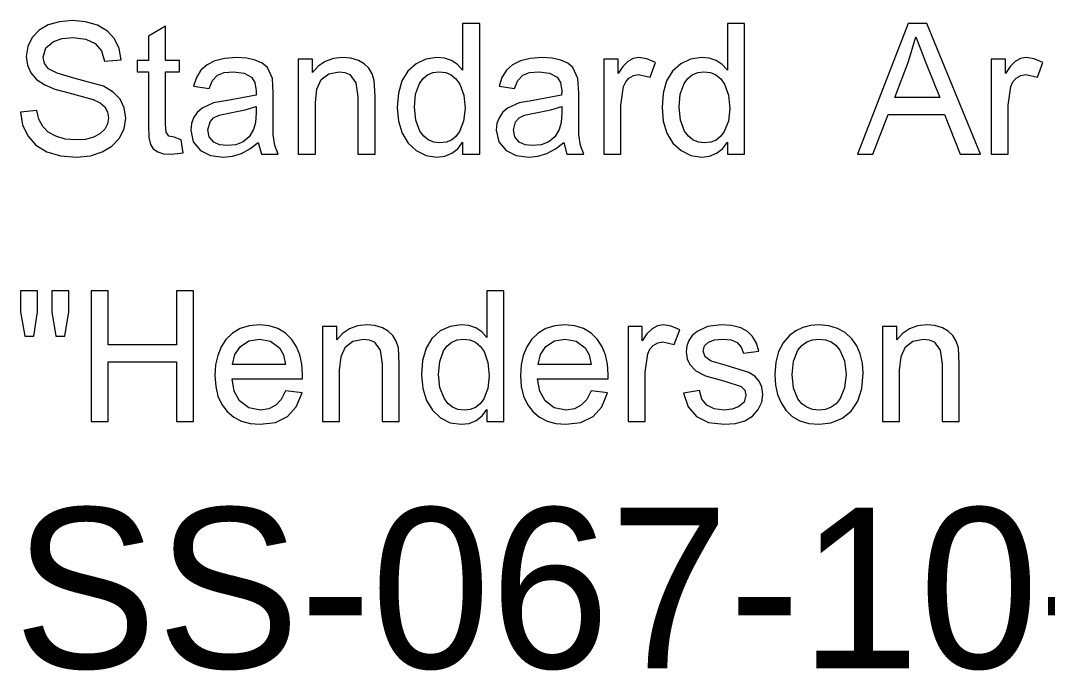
# Model space of a CAD drawing. Extents: x 1001568 to 1002149, y 1840825 to 1841423.
# Drawn here: x 1001935.723 to 1001938.285, y 1841174.607 to 1841176.228 of the extents above; entities that cross this region are included whole.
import ezdxf

# ---------------------------------------------------------------- set-up
doc = ezdxf.new("R2010")
doc.units = 0
doc.layers.add('40', color=7, linetype='Continuous')
doc.layers.add('SIGNS', color=7, linetype='Continuous')

msp = doc.modelspace()

# ---------------------------------------------------------------- linework, layer by layer
at = {"layer": 'SIGNS'}
for points in [[(1001935.7228, 1841175.9999), (1001935.7279, 1841175.9679), (1001935.7408, 1841175.9403), (1001935.7611, 1841175.9173), (1001935.7884, 1841175.9009), (1001935.8224, 1841175.8911), (1001935.8633, 1841175.8878), (1001935.897, 1841175.8909), (1001935.9267, 1841175.9005), (1001935.9505, 1841175.9149), (1001935.969, 1841175.9344), (1001935.9812, 1841175.9584), (1001935.9852, 1841175.985), (1001935.9816, 1841176.0102), (1001935.971, 1841176.0319), (1001935.9536, 1841176.0498), (1001935.9296, 1841176.0644), (1001935.8561, 1841176.0847), (1001935.814, 1841176.0969), (1001935.7922, 1841176.1082), (1001935.7825, 1841176.1212), (1001935.7795, 1841176.1369), (1001935.786, 1841176.16), (1001935.8051, 1841176.1761), (1001935.8269, 1841176.1834), (1001935.8538, 1841176.1857), (1001935.8856, 1841176.1818), (1001935.9094, 1841176.1708), (1001935.925, 1841176.1525), (1001935.9325, 1841176.1269), (1001935.9735, 1841176.13), (1001935.9687, 1841176.1588), (1001935.9574, 1841176.1829), (1001935.9395, 1841176.202), (1001935.915, 1841176.2164), (1001935.8848, 1841176.2254), (1001935.8514, 1841176.2282), (1001935.8197, 1841176.2254), (1001935.7917, 1841176.2172), (1001935.7692, 1841176.2042), (1001935.752, 1841176.1862), (1001935.7408, 1841176.1637), (1001935.737, 1841176.1386), (1001935.7399, 1841176.1166), (1001935.7485, 1841176.0976), (1001935.7629, 1841176.0813), (1001935.7833, 1841176.0678), (1001935.8086, 1841176.0574), (1001935.8431, 1841176.048), (1001935.9044, 1841176.0315), (1001935.9211, 1841176.0231), (1001935.933, 1841176.0127), (1001935.9402, 1841176.0002), (1001935.9427, 1841175.9857), (1001935.9402, 1841175.9709), (1001935.9332, 1841175.9576), (1001935.9209, 1841175.9455), (1001935.9049, 1841175.937), (1001935.8848, 1841175.9319), (1001935.861, 1841175.9304), (1001935.8339, 1841175.9328), (1001935.8105, 1841175.9397), (1001935.7921, 1841175.9501), (1001935.7781, 1841175.9643), (1001935.7687, 1841175.9821), (1001935.7638, 1841176.0036)], [(1001936.1234, 1841175.9308), (1001936.1064, 1841175.9374), (1001936.093, 1841175.9402), (1001936.0865, 1841175.95), (1001936.0844, 1841175.9687), (1001936.0844, 1841176.1006), (1001936.1198, 1841176.1006), (1001936.1198, 1841176.1289), (1001936.0844, 1841176.1289), (1001936.0844, 1841176.2141), (1001936.0418, 1841176.1892), (1001936.0418, 1841176.1289), (1001936.0135, 1841176.1289), (1001936.0135, 1841176.1006), (1001936.0418, 1841176.1006), (1001936.0418, 1841175.9663), (1001936.0431, 1841175.9368), (1001936.0468, 1841175.9195), (1001936.054, 1841175.9085), (1001936.0651, 1841175.9008), (1001936.0798, 1841175.8962), (1001936.0983, 1841175.8949), (1001936.129, 1841175.8982)], [(1001936.4159, 1841175.8949), (1001936.4585, 1841175.8949), (1001936.4585, 1841176.0232), (1001936.4621, 1841176.057), (1001936.4733, 1841176.0812), (1001936.4919, 1841176.0957), (1001936.5181, 1841176.1006), (1001936.5323, 1841176.0987), (1001936.5446, 1841176.0933), (1001936.5598, 1841176.0728), (1001936.5649, 1841176.0377), (1001936.5649, 1841175.8949), (1001936.6074, 1841175.8949), (1001936.6074, 1841176.0399), (1001936.6052, 1841176.0788), (1001936.5999, 1841176.0952), (1001936.5916, 1841176.1091), (1001936.5802, 1841176.1201), (1001936.5658, 1841176.1283), (1001936.5467, 1841176.1341), (1001936.5266, 1841176.1361), (1001936.5035, 1841176.1335), (1001936.4832, 1841176.1264), (1001936.4658, 1841176.1145), (1001936.4514, 1841176.0983), (1001936.4514, 1841176.1319), (1001936.4159, 1841176.1319)], [(1001937.1785, 1841175.8949), (1001937.221, 1841175.8949), (1001937.221, 1841176.0176), (1001937.2276, 1841176.0639), (1001937.2329, 1841176.0756), (1001937.2408, 1841176.0844), (1001937.2525, 1841176.0912), (1001937.2651, 1841176.0935), (1001937.2937, 1841176.0871), (1001937.3073, 1841176.1234), (1001937.2861, 1841176.1328), (1001937.2657, 1841176.1361), (1001937.2515, 1841176.1335), (1001937.2382, 1841176.126), (1001937.2256, 1841176.1134), (1001937.2139, 1841176.096), (1001937.2139, 1841176.1319), (1001937.1785, 1841176.1319)], [(1001938.145, 1841175.8949), (1001938.1875, 1841175.8949), (1001938.1875, 1841176.0176), (1001938.1941, 1841176.0639), (1001938.1994, 1841176.0756), (1001938.2073, 1841176.0844), (1001938.219, 1841176.0912), (1001938.2316, 1841176.0935), (1001938.2603, 1841176.0871), (1001938.2738, 1841176.1234), (1001938.2526, 1841176.1328), (1001938.2322, 1841176.1361), (1001938.218, 1841176.1335), (1001938.2048, 1841176.126), (1001938.1921, 1841176.1134), (1001938.1805, 1841176.096), (1001938.1805, 1841176.1319), (1001938.145, 1841176.1319)], [(1001935.7332, 1841175.441), (1001935.756, 1841175.441), (1001935.7653, 1841175.5019), (1001935.7653, 1841175.5545), (1001935.7228, 1841175.5545), (1001935.7228, 1841175.5019)], [(1001935.811, 1841175.441), (1001935.8334, 1841175.441), (1001935.8433, 1841175.5019), (1001935.8433, 1841175.5545), (1001935.8008, 1841175.5545), (1001935.8008, 1841175.5019)], [(1001935.8992, 1841175.2283), (1001935.9418, 1841175.2283), (1001935.9418, 1841175.3772), (1001936.112, 1841175.3772), (1001936.112, 1841175.2283), (1001936.1545, 1841175.2283), (1001936.1545, 1841175.5545), (1001936.112, 1841175.5545), (1001936.112, 1841175.4197), (1001935.9418, 1841175.4197), (1001935.9418, 1841175.5545), (1001935.8992, 1841175.5545)], [(1001936.4764, 1841175.2283), (1001936.5189, 1841175.2283), (1001936.5189, 1841175.3566), (1001936.5226, 1841175.3904), (1001936.5338, 1841175.4145), (1001936.5524, 1841175.429), (1001936.5786, 1841175.4339), (1001936.5927, 1841175.432), (1001936.6051, 1841175.4266), (1001936.6202, 1841175.4061), (1001936.6253, 1841175.3711), (1001936.6253, 1841175.2283), (1001936.6679, 1841175.2283), (1001936.6679, 1841175.3732), (1001936.6656, 1841175.4121), (1001936.6604, 1841175.4286), (1001936.652, 1841175.4425), (1001936.6406, 1841175.4534), (1001936.6262, 1841175.4616), (1001936.6071, 1841175.4674), (1001936.5871, 1841175.4694), (1001936.5639, 1841175.4668), (1001936.5437, 1841175.4597), (1001936.5262, 1841175.4479), (1001936.5118, 1841175.4316), (1001936.5118, 1841175.4653), (1001936.4764, 1841175.4653)], [(1001937.239, 1841175.2283), (1001937.2815, 1841175.2283), (1001937.2815, 1841175.3509), (1001937.288, 1841175.3972), (1001937.2934, 1841175.4089), (1001937.3012, 1841175.4178), (1001937.313, 1841175.4245), (1001937.3256, 1841175.4268), (1001937.3542, 1841175.4204), (1001937.3677, 1841175.4567), (1001937.3466, 1841175.4662), (1001937.3262, 1841175.4694), (1001937.312, 1841175.4668), (1001937.2987, 1841175.4593), (1001937.2861, 1841175.4468), (1001937.2744, 1841175.4294), (1001937.2744, 1841175.4653), (1001937.239, 1841175.4653)], [(1001937.377, 1841175.2988), (1001937.3885, 1841175.2646), (1001937.4093, 1841175.2403), (1001937.4395, 1841175.2259), (1001937.4791, 1841175.2212), (1001937.5068, 1841175.2235), (1001937.5301, 1841175.2303), (1001937.549, 1841175.2418), (1001937.5636, 1841175.2578), (1001937.5727, 1841175.2762), (1001937.5755, 1841175.2955), (1001937.5731, 1841175.3138), (1001937.5664, 1841175.3291), (1001937.5554, 1841175.3413), (1001937.54, 1841175.3504), (1001937.4816, 1841175.3688), (1001937.4465, 1841175.3791), (1001937.4314, 1841175.3896), (1001937.4266, 1841175.4037), (1001937.4298, 1841175.4169), (1001937.4392, 1841175.4264), (1001937.4548, 1841175.432), (1001937.4765, 1841175.4339), (1001937.4962, 1841175.4316), (1001937.5113, 1841175.425), (1001937.5214, 1841175.414), (1001937.5268, 1841175.3988), (1001937.5649, 1841175.404), (1001937.5592, 1841175.4238), (1001937.5498, 1841175.44), (1001937.5367, 1841175.4525), (1001937.5199, 1841175.4615), (1001937.4969, 1841175.4675), (1001937.4712, 1841175.4694), (1001937.4371, 1841175.4652), (1001937.411, 1841175.453), (1001937.3991, 1841175.4425), (1001937.3907, 1841175.4304), (1001937.3857, 1841175.4167), (1001937.384, 1841175.4017), (1001937.3861, 1841175.3849), (1001937.3928, 1841175.3701), (1001937.408, 1841175.3542), (1001937.432, 1841175.3419), (1001937.48, 1841175.3288), (1001937.5211, 1841175.3152), (1001937.53, 1841175.306), (1001937.533, 1841175.2939), (1001937.5283, 1841175.2768), (1001937.5146, 1841175.2646), (1001937.4981, 1841175.2586), (1001937.4784, 1841175.2566), (1001937.4539, 1841175.2596), (1001937.4356, 1841175.2687), (1001937.4232, 1841175.2839), (1001937.4169, 1841175.3052)], [(1001937.8739, 1841175.2283), (1001937.9164, 1841175.2283), (1001937.9164, 1841175.3566), (1001937.92, 1841175.3904), (1001937.9312, 1841175.4145), (1001937.9499, 1841175.429), (1001937.976, 1841175.4339), (1001937.9902, 1841175.432), (1001938.0025, 1841175.4266), (1001938.0177, 1841175.4061), (1001938.0228, 1841175.3711), (1001938.0228, 1841175.2283), (1001938.0653, 1841175.2283), (1001938.0653, 1841175.3732), (1001938.0631, 1841175.4121), (1001938.0578, 1841175.4286), (1001938.0495, 1841175.4425), (1001938.0381, 1841175.4534), (1001938.0237, 1841175.4616), (1001938.0046, 1841175.4674), (1001937.9845, 1841175.4694), (1001937.9614, 1841175.4668), (1001937.9411, 1841175.4597), (1001937.9237, 1841175.4479), (1001937.9093, 1841175.4316), (1001937.9093, 1841175.4653), (1001937.8739, 1841175.4653)]]:
    msp.add_lwpolyline(points, close=True, dxfattribs=at)
for points in [[(1001936.8261, 1841175.8949), (1001936.8687, 1841175.8949), (1001936.8687, 1841176.2211), (1001936.8261, 1841176.2211), (1001936.8261, 1841176.1047), (1001936.8133, 1841176.1183), (1001936.7983, 1841176.1282), (1001936.781, 1841176.1341), (1001936.7618, 1841176.1361), (1001936.7342, 1841176.1322), (1001936.7097, 1841176.1206), (1001936.689, 1841176.1019), (1001936.6744, 1841176.0775), (1001936.6657, 1841176.0474), (1001936.663, 1841176.0117), (1001936.6662, 1841175.977), (1001936.6754, 1841175.9473), (1001936.6903, 1841175.9228), (1001936.7104, 1841175.9041), (1001936.7348, 1841175.8918), (1001936.7619, 1841175.8878), (1001936.7818, 1841175.8902), (1001936.7992, 1841175.8971), (1001936.814, 1841175.9086), (1001936.8261, 1841175.9248), (1001936.8261, 1841175.8949)], [(1001937.4867, 1841175.8949), (1001937.5293, 1841175.8949), (1001937.5293, 1841176.2211), (1001937.4867, 1841176.2211), (1001937.4867, 1841176.1047), (1001937.4738, 1841176.1183), (1001937.4589, 1841176.1282), (1001937.4416, 1841176.1341), (1001937.4223, 1841176.1361), (1001937.3947, 1841176.1322), (1001937.3702, 1841176.1206), (1001937.3495, 1841176.1019), (1001937.335, 1841176.0775), (1001937.3263, 1841176.0474), (1001937.3236, 1841176.0117), (1001937.3268, 1841175.977), (1001937.336, 1841175.9473), (1001937.3508, 1841175.9228), (1001937.371, 1841175.9041), (1001937.3954, 1841175.8918), (1001937.4224, 1841175.8878), (1001937.4424, 1841175.8902), (1001937.4598, 1841175.8971), (1001937.4745, 1841175.9086), (1001937.4867, 1841175.9248), (1001937.4867, 1841175.8949)], [(1001937.8118, 1841175.8949), (1001937.8498, 1841175.8949), (1001937.888, 1841175.9942), (1001938.0283, 1841175.9942), (1001938.0674, 1841175.8949), (1001938.118, 1841175.8949), (1001937.9841, 1841176.2211), (1001937.9375, 1841176.2211), (1001937.8118, 1841175.8949)], [(1001937.9044, 1841176.0367), (1001937.939, 1841176.1264), (1001937.9574, 1841176.1877), (1001937.9816, 1841176.1231), (1001938.0171, 1841176.0367), (1001937.9044, 1841176.0367)], [(1001936.3159, 1841175.9241), (1001936.3239, 1841175.8949), (1001936.3658, 1841175.8949), (1001936.3574, 1841175.9163), (1001936.3534, 1841175.9431), (1001936.3532, 1841175.9938), (1001936.3532, 1841176.0471), (1001936.3512, 1841176.0839), (1001936.3387, 1841176.111), (1001936.3258, 1841176.122), (1001936.3087, 1841176.1298), (1001936.2872, 1841176.1345), (1001936.2615, 1841176.1361), (1001936.2322, 1841176.1338), (1001936.2076, 1841176.1277), (1001936.1882, 1841176.1179), (1001936.1729, 1841176.1041), (1001936.1616, 1841176.0862), (1001936.1544, 1841176.0642), (1001936.1932, 1841176.0589), (1001936.2016, 1841176.079), (1001936.2139, 1841176.0919), (1001936.2307, 1841176.0985), (1001936.2543, 1841176.1006), (1001936.2806, 1841176.097), (1001936.2995, 1841176.0871), (1001936.3078, 1841176.0734), (1001936.3107, 1841176.0527), (1001936.3104, 1841176.0424), (1001936.2396, 1841176.0287), (1001936.2044, 1841176.0227), (1001936.1758, 1841176.0096), (1001936.1633, 1841175.9986), (1001936.1544, 1841175.986), (1001936.1491, 1841175.9714), (1001936.1475, 1841175.9551), (1001936.1538, 1841175.9255), (1001936.1719, 1841175.9038), (1001936.197, 1841175.8918), (1001936.2286, 1841175.8878), (1001936.2515, 1841175.8902), (1001936.2738, 1841175.897), (1001936.2952, 1841175.9083), (1001936.3159, 1841175.9241)], [(1001937.0785, 1841175.9241), (1001937.0864, 1841175.8949), (1001937.1284, 1841175.8949), (1001937.12, 1841175.9163), (1001937.116, 1841175.9431), (1001937.1158, 1841175.9938), (1001937.1158, 1841176.0471), (1001937.1138, 1841176.0839), (1001937.1013, 1841176.111), (1001937.0884, 1841176.122), (1001937.0712, 1841176.1298), (1001937.0498, 1841176.1345), (1001937.024, 1841176.1361), (1001936.9948, 1841176.1338), (1001936.9702, 1841176.1277), (1001936.9508, 1841176.1179), (1001936.9355, 1841176.1041), (1001936.9242, 1841176.0862), (1001936.917, 1841176.0642), (1001936.9558, 1841176.0589), (1001936.9642, 1841176.079), (1001936.9765, 1841176.0919), (1001936.9932, 1841176.0985), (1001937.0168, 1841176.1006), (1001937.0432, 1841176.097), (1001937.0621, 1841176.0871), (1001937.0704, 1841176.0734), (1001937.0732, 1841176.0527), (1001937.073, 1841176.0424), (1001937.0022, 1841176.0287), (1001936.967, 1841176.0227), (1001936.9384, 1841176.0096), (1001936.9259, 1841175.9986), (1001936.917, 1841175.986), (1001936.9117, 1841175.9714), (1001936.9101, 1841175.9551), (1001936.9163, 1841175.9255), (1001936.9345, 1841175.9038), (1001936.9596, 1841175.8918), (1001936.9911, 1841175.8878), (1001937.0141, 1841175.8902), (1001937.0363, 1841175.897), (1001937.0577, 1841175.9083), (1001937.0785, 1841175.9241)], [(1001936.7056, 1841176.0118), (1001936.7087, 1841176.0447), (1001936.7182, 1841176.0711), (1001936.7272, 1841176.084), (1001936.7385, 1841176.0932), (1001936.752, 1841176.0987), (1001936.7677, 1841176.1006), (1001936.7837, 1841176.0986), (1001936.7976, 1841176.0928), (1001936.8094, 1841176.0832), (1001936.8189, 1841176.0699), (1001936.8287, 1841176.0424), (1001936.832, 1841176.0085), (1001936.8286, 1841175.977), (1001936.8185, 1841175.9512), (1001936.8091, 1841175.9388), (1001936.7979, 1841175.9302), (1001936.7846, 1841175.9248), (1001936.7694, 1841175.9233), (1001936.7538, 1841175.9252), (1001936.7404, 1841175.9307), (1001936.729, 1841175.9399), (1001936.7195, 1841175.9527), (1001936.709, 1841175.9794), (1001936.7056, 1841176.0118)], [(1001937.3661, 1841176.0118), (1001937.3692, 1841176.0447), (1001937.3788, 1841176.0711), (1001937.3877, 1841176.084), (1001937.399, 1841176.0932), (1001937.4126, 1841176.0987), (1001937.4283, 1841176.1006), (1001937.4443, 1841176.0986), (1001937.4582, 1841176.0928), (1001937.47, 1841176.0832), (1001937.4795, 1841176.0699), (1001937.4893, 1841176.0424), (1001937.4926, 1841176.0085), (1001937.4891, 1841175.977), (1001937.479, 1841175.9512), (1001937.4696, 1841175.9388), (1001937.4585, 1841175.9302), (1001937.4452, 1841175.9248), (1001937.43, 1841175.9233), (1001937.4143, 1841175.9252), (1001937.4009, 1841175.9307), (1001937.3895, 1841175.9399), (1001937.3801, 1841175.9527), (1001937.3696, 1841175.9794), (1001937.3661, 1841176.0118)], [(1001936.3107, 1841176.0138), (1001936.3107, 1841175.9983), (1001936.309, 1841175.9737), (1001936.3042, 1841175.9561), (1001936.2933, 1841175.9386), (1001936.2785, 1841175.9261), (1001936.2598, 1841175.9186), (1001936.2373, 1841175.9162), (1001936.2194, 1841175.9184), (1001936.2048, 1841175.925), (1001936.1936, 1841175.938), (1001936.1901, 1841175.9556), (1001936.1956, 1841175.9756), (1001936.2046, 1841175.9852), (1001936.2181, 1841175.9922), (1001936.2459, 1841175.9979), (1001936.2836, 1841176.0052), (1001936.3107, 1841176.0138)], [(1001937.0732, 1841176.0138), (1001937.0732, 1841175.9983), (1001937.0716, 1841175.9737), (1001937.0668, 1841175.9561), (1001937.0558, 1841175.9386), (1001937.0411, 1841175.9261), (1001937.0224, 1841175.9186), (1001936.9999, 1841175.9162), (1001936.9819, 1841175.9184), (1001936.9674, 1841175.925), (1001936.9562, 1841175.938), (1001936.9527, 1841175.9556), (1001936.9582, 1841175.9756), (1001936.9672, 1841175.9852), (1001936.9807, 1841175.9922), (1001937.0084, 1841175.9979), (1001937.0462, 1841176.0052), (1001937.0732, 1841176.0138)], [(1001936.8866, 1841175.2283), (1001936.9292, 1841175.2283), (1001936.9292, 1841175.5545), (1001936.8866, 1841175.5545), (1001936.8866, 1841175.438), (1001936.8737, 1841175.4516), (1001936.8588, 1841175.4615), (1001936.8415, 1841175.4674), (1001936.8222, 1841175.4694), (1001936.7946, 1841175.4655), (1001936.7701, 1841175.454), (1001936.7494, 1841175.4353), (1001936.7349, 1841175.4109), (1001936.7262, 1841175.3807), (1001936.7235, 1841175.345), (1001936.7267, 1841175.3104), (1001936.7359, 1841175.2807), (1001936.7507, 1841175.2562), (1001936.7709, 1841175.2375), (1001936.7953, 1841175.2251), (1001936.8223, 1841175.2212), (1001936.8423, 1841175.2235), (1001936.8597, 1841175.2305), (1001936.8744, 1841175.242), (1001936.8866, 1841175.2582), (1001936.8866, 1841175.2283)], [(1001936.384, 1841175.3046), (1001936.3735, 1841175.2835), (1001936.3596, 1841175.2686), (1001936.3423, 1841175.2596), (1001936.3218, 1841175.2566), (1001936.2921, 1841175.2625), (1001936.2694, 1841175.2802), (1001936.2561, 1841175.3043), (1001936.2506, 1841175.3346), (1001936.4263, 1841175.3346), (1001936.4266, 1841175.3454), (1001936.4249, 1841175.371), (1001936.4199, 1841175.3941), (1001936.4116, 1841175.4146), (1001936.3999, 1841175.4328), (1001936.3839, 1841175.4488), (1001936.365, 1841175.4602), (1001936.3432, 1841175.467), (1001936.3187, 1841175.4694), (1001936.2933, 1841175.467), (1001936.2711, 1841175.4601), (1001936.2517, 1841175.4486), (1001936.2353, 1841175.4325), (1001936.2233, 1841175.4141), (1001936.2148, 1841175.3931), (1001936.2097, 1841175.3694), (1001936.208, 1841175.3433), (1001936.2099, 1841175.3157), (1001936.2155, 1841175.2915), (1001936.225, 1841175.2706), (1001936.2384, 1841175.2531), (1001936.2549, 1841175.2391), (1001936.2742, 1841175.2291), (1001936.2961, 1841175.2232), (1001936.3209, 1841175.2212), (1001936.3588, 1841175.2261), (1001936.3889, 1841175.2407), (1001936.4109, 1841175.265), (1001936.4252, 1841175.2994), (1001936.384, 1841175.3046)], [(1001937.1466, 1841175.3046), (1001937.136, 1841175.2835), (1001937.1222, 1841175.2686), (1001937.1049, 1841175.2596), (1001937.0844, 1841175.2566), (1001937.0547, 1841175.2625), (1001937.032, 1841175.2802), (1001937.0187, 1841175.3043), (1001937.0131, 1841175.3346), (1001937.1889, 1841175.3346), (1001937.1891, 1841175.3454), (1001937.1875, 1841175.371), (1001937.1825, 1841175.3941), (1001937.1742, 1841175.4146), (1001937.1625, 1841175.4328), (1001937.1464, 1841175.4488), (1001937.1276, 1841175.4602), (1001937.1058, 1841175.467), (1001937.0813, 1841175.4694), (1001937.0559, 1841175.467), (1001937.0337, 1841175.4601), (1001937.0142, 1841175.4486), (1001936.9978, 1841175.4325), (1001936.9859, 1841175.4141), (1001936.9773, 1841175.3931), (1001936.9722, 1841175.3694), (1001936.9706, 1841175.3433), (1001936.9725, 1841175.3157), (1001936.9781, 1841175.2915), (1001936.9875, 1841175.2706), (1001937.0009, 1841175.2531), (1001937.0175, 1841175.2391), (1001937.0367, 1841175.2291), (1001937.0587, 1841175.2232), (1001937.0835, 1841175.2212), (1001937.1214, 1841175.2261), (1001937.1514, 1841175.2407), (1001937.1735, 1841175.265), (1001937.1878, 1841175.2994), (1001937.1466, 1841175.3046)], [(1001937.6055, 1841175.3452), (1001937.6071, 1841175.3189), (1001937.6122, 1841175.2954), (1001937.6206, 1841175.2746), (1001937.6326, 1841175.2567), (1001937.6486, 1841175.241), (1001937.6678, 1841175.2299), (1001937.69, 1841175.2233), (1001937.7155, 1841175.2212), (1001937.7449, 1841175.2248), (1001937.772, 1841175.2357), (1001937.7953, 1841175.2539), (1001937.8119, 1841175.2788), (1001937.8219, 1841175.3103), (1001937.8253, 1841175.3486), (1001937.8236, 1841175.3737), (1001937.8182, 1841175.3966), (1001937.8094, 1841175.4169), (1001937.7971, 1841175.4347), (1001937.7807, 1841175.4498), (1001937.7617, 1841175.4606), (1001937.7399, 1841175.4672), (1001937.7155, 1841175.4694), (1001937.6943, 1841175.4677), (1001937.675, 1841175.4627), (1001937.6574, 1841175.4544), (1001937.6417, 1841175.443), (1001937.6257, 1841175.4248), (1001937.6145, 1841175.4025), (1001937.6077, 1841175.376), (1001937.6055, 1841175.3452)], [(1001936.2518, 1841175.3701), (1001936.2577, 1841175.3953), (1001936.2714, 1841175.4155), (1001936.2926, 1841175.4294), (1001936.3192, 1841175.4339), (1001936.3469, 1841175.4284), (1001936.3689, 1841175.4122), (1001936.3789, 1841175.3946), (1001936.3841, 1841175.3701), (1001936.2518, 1841175.3701)], [(1001936.766, 1841175.3452), (1001936.7691, 1841175.3781), (1001936.7787, 1841175.4044), (1001936.7876, 1841175.4173), (1001936.799, 1841175.4265), (1001936.8125, 1841175.432), (1001936.8282, 1841175.4339), (1001936.8442, 1841175.4319), (1001936.8581, 1841175.4261), (1001936.8699, 1841175.4165), (1001936.8794, 1841175.4032), (1001936.8892, 1841175.3757), (1001936.8925, 1841175.3418), (1001936.889, 1841175.3104), (1001936.8789, 1841175.2845), (1001936.8695, 1841175.2721), (1001936.8584, 1841175.2635), (1001936.8451, 1841175.2582), (1001936.8299, 1841175.2566), (1001936.8143, 1841175.2585), (1001936.8008, 1841175.264), (1001936.7894, 1841175.2732), (1001936.78, 1841175.2861), (1001936.7695, 1841175.3128), (1001936.766, 1841175.3452)], [(1001937.0144, 1841175.3701), (1001937.0202, 1841175.3953), (1001937.034, 1841175.4155), (1001937.0551, 1841175.4294), (1001937.0817, 1841175.4339), (1001937.1095, 1841175.4284), (1001937.1315, 1841175.4122), (1001937.1415, 1841175.3946), (1001937.1467, 1841175.3701), (1001937.0144, 1841175.3701)], [(1001937.648, 1841175.3454), (1001937.6517, 1841175.3791), (1001937.6629, 1841175.406), (1001937.6727, 1841175.4182), (1001937.6848, 1841175.427), (1001937.699, 1841175.4322), (1001937.7155, 1841175.4339), (1001937.7314, 1841175.4322), (1001937.7453, 1841175.427), (1001937.7574, 1841175.4184), (1001937.7675, 1841175.4064), (1001937.7789, 1841175.3796), (1001937.7828, 1841175.3467), (1001937.7791, 1841175.3124), (1001937.7681, 1841175.2852), (1001937.7582, 1841175.2726), (1001937.7461, 1841175.2636), (1001937.7318, 1841175.2583), (1001937.7155, 1841175.2566), (1001937.699, 1841175.2584), (1001937.6848, 1841175.2637), (1001937.6727, 1841175.2723), (1001937.6629, 1841175.2845), (1001937.6517, 1841175.3114), (1001937.648, 1841175.3454)]]:
    msp.add_lwpolyline(points, dxfattribs=at)

# ---------------------------------------------------------------- texts
at = {"layer": '40'}
msp.add_text('SS-067-10-STA151+15EB', height=0.4, rotation=0, dxfattribs=at).set_placement((1001935.706, 1841174.613))

doc.saveas('drawing.dxf')
